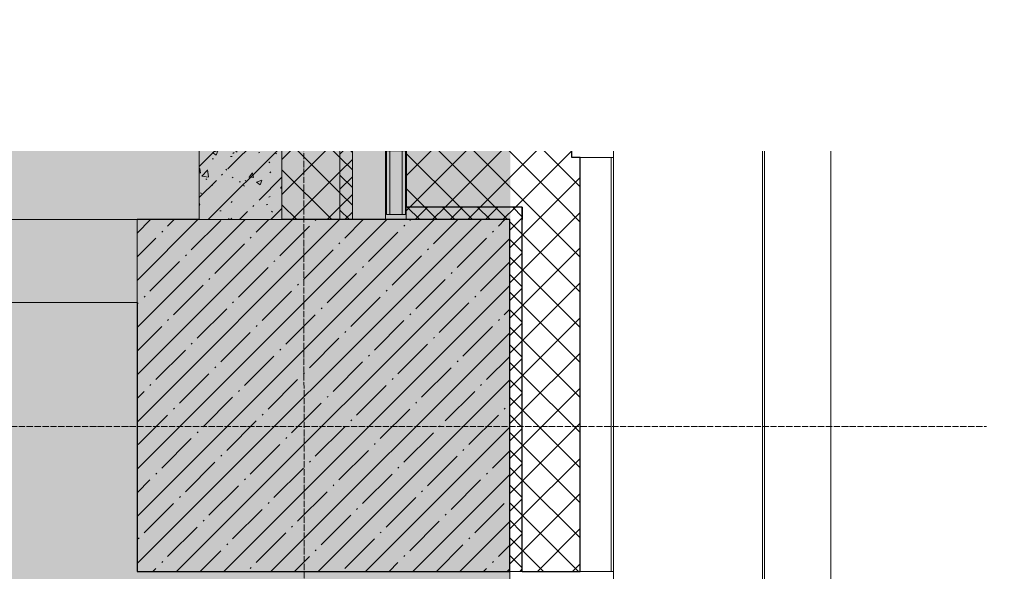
# Model space of a CAD drawing. Header units: millimetres. Extents: x -535184 to 178656, y -69521 to 68256.
# Tile 327 of 460: x -155986 to -153609, y 36522 to 37855. Entities that reach past the tile are written whole.
import ezdxf
from ezdxf import colors
from ezdxf.entities.mleader import LeaderData, LeaderLine
from ezdxf.math import Vec2, Vec3

# ---------------------------------------------------------------- set-up
doc = ezdxf.new("R2010")
doc.units = ezdxf.units.MM
doc.linetypes.add('-D1d1-15x02', pattern=[19, 15, -2, 0, -2])
doc.linetypes.add('DASHDOT', pattern=[25.4, 12.7, -6.35, 0, -6.35])
for name, color, linetype, lineweight in [('_0', 7, 'Continuous', 13), ('A-COLS', 7, 'Continuous', 5), ('A-DETL-GENF', 7, 'Continuous', 5), ('A-GLAZ-CURT', 8, 'Continuous', 5), ('A-GLAZ-CWMG', 8, 'Continuous', 5), ('A-WALL', 7, 'Continuous', 5), ('A-WALL-FNSH', 8, 'Continuous', 5), ('dim_pot', 183, 'Continuous', 9), ('dim_razv', 93, 'DASHDOT', 9), ('I-WALL', 7, 'Continuous', 5), ('S-COLS', 7, 'Continuous', 5), ('S-GRID', 7, 'Continuous', 5), ('Ограждение', 7, 'Continuous', 5), ('Поручни', 7, 'Continuous', 5)]:
    doc.layers.add(name, color=color, linetype=linetype, lineweight=lineweight)
doc.styles.add('In tre', font='isocpeur.ttf', dxfattribs={"width": 0.8, "oblique": 10})
pattern_1 = [(45, (0, 0), (-42.42641, 42.42641), []), (135, (0, 0), (-42.42641, -42.42641), [])]
pattern_2 = [(45, (0, 0), (-21.213203, 21.213203), []), (135, (0, 0), (-21.213203, -21.213203), [])]
pattern_3 = [(45, (-192252.93, 26222.13), (-75.43415, 75.43415), [106.68, -17.78, 3.556, -17.78]), (45, (-192252.93, 26297.51), (-75.43415, 75.43415), []), (50, (-192252.93, 26222.13), (127.52922, -11.15758), [13.335, -146.685]), (355, (-192252.93, 26222.13), (-24.66966, 133.74002), [10.668, -117.348]), (100.451, (-192242.31, 26221.2), (102.85973, 122.58178), [11.333, -124.663]), (46.184, (-192252.93, 26257.69), (189.75516, -29.43036), [20.002, -220.027]), (96.636, (-192237.12, 26255.24), (166.1822, 173.1996), [17, -186.995]), (351.184, (-192252.93, 26257.69), (166.1839, 173.1976), [16.002, -176.022]), (21, (-192235.15, 26248.8), (106.13027, -71.58603), [13.335, -146.685]), (326, (-192235.15, 26248.8), (43.26188, 128.93175), [10.668, -117.348]), (71.451, (-192226.31, 26242.83), (149.39198, 57.34505), [11.333, -124.663]), (37.5, (-192252.935, 26222.128), (2.16223, 59.18836), [3.353, -112.573, 3.353, -115.773, -117.792]), (37.5, (-192252.935, 26222.128), (2.16223, 59.18836), [-235.052, 3.353, -114.44]), (7.5, (-192252.935, 26222.13), (46.77386, 70.12615), [3.353, -64.567, 3.353, -109.906, -44.894]), (7.5, (-192252.935, 26222.13), (46.77386, 70.12615), [-181.178, 3.353, -41.542]), (327.5, (-192292.584, 26222.128), (94.91367, -4.010093), [3.353, -41.097, 3.353, -135.331, -184.023]), (327.5, (-192292.584, 26222.128), (94.91367, -4.010093), [-183.134, 3.353, -180.67]), (317.5, (-192310.36, 26222.13), (103.69057, 17.79882), [3.353, -54.432, 3.353, -88.748, -130.683]), (317.5, (-192310.36, 26222.13), (103.69057, 17.79882), [-149.885, 3.353, -127.33])]

# ---------------------------------------------------------------- blocks, each defined once
blk = doc.blocks.new('System Panel - A_PAN_Glass-5026862-50_AS_M_L11')
at = {"layer": 'A-GLAZ-CURT'}
for p, q in [((1435, 55), (-1435, 55)), ((-1435, 55), (-1435, 0)), ((-1435, 0), (1435, 0))]:
    blk.add_line(p, q, dxfattribs=at)
blk = doc.blocks.new('Rectangular Mullion - R_StandardFrame_50Wx250H-3394491-50_AS_M_L11')
at = {"layer": 'A-GLAZ-CWMG'}
blk.add_line((36900, 14320), (36900, 11450), dxfattribs=at)
blk = doc.blocks.new('Quad Corner Mullion - Q_0_100_-50-4777643-50_AS_M_L11')
at = {"layer": 'A-GLAZ-CWMG', "lineweight": 9}
for p, q in [((0, 100), (-100, 100)), ((-100, 100), (-100, 0)), ((0, 0), (0, 100)), ((-100, 0), (0, 0))]:
    blk.add_line(p, q, dxfattribs=at)
blk = doc.blocks.new('Rectangular Mullion - 50Wx250H-2623690-50_AS_M_L11')
at = {"layer": 'A-DETL-GENF'}
for p, q in [((-25, 65.2), (-25, 250)), ((-25, 250), (0, 250)), ((25, 250), (0, 250)), ((25, 65.2), (25, 250)), ((-23, 237.3), (0, 237.3)), ((-23, 237.3), (-23, 73.6)), ((-14.9, 84), (-14.9, 237.3)), ((23, 237.3), (0, 237.3)), ((14.9, 84), (14.9, 237.3)), ((23, 237.3), (23, 73.6)), ((0, 84), (-23, 84)), ((-0.5, 73.6), (-23, 73.6)), ((0, 84), (23, 84)), ((0.5, 73.6), (23, 73.6)), ((-14, 65.2), (-25, 65.2)), ((-14, 71.3), (-14, 65.2)), ((-10, 71.3), (-14, 71.3)), ((-10, 53), (-10, 71.3)), ((-8.7, 53), (-10, 53)), ((-10, 53), (-10, 17)), ((-8.7, 53), (-7, 54.7)), ((-7, 65.2), (-5.9, 67.3)), ((-7, 65.2), (-7, 54.7)), ((-4.1, 67.3), (-5.9, 67.3)), ((-4.1, 67.3), (-2.9, 65.1)), ((-2.9, 65.1), (-2.9, 54.6)), ((-1.3, 53), (-2.9, 54.6)), ((0, 53), (-1.3, 53)), ((0, 53), (1.3, 53)), ((1.3, 53), (2.9, 54.6)), ((4.1, 67.3), (2.9, 65.1)), ((2.9, 65.1), (2.9, 54.6)), ((4.1, 67.3), (5.9, 67.3)), ((7, 65.2), (5.9, 67.3)), ((7, 65.2), (7, 54.7)), ((8.7, 53), (7, 54.7)), ((8.7, 53), (10, 53)), ((10, 71.3), (14, 71.3)), ((10, 53), (10, 71.3)), ((10, 53), (10, 17)), ((14, 71.3), (14, 65.2)), ((14, 65.2), (25, 65.2)), ((-8.5, 23), (-1.5, 30)), ((-1.5, 30), (0, 30)), ((1.5, 30), (0, 30)), ((8.5, 23), (1.5, 30)), ((-23.8, 14.6), (-25, 14.2)), ((-25, 0), (-25, 14.2)), ((-22.3, 17), (-23.8, 17)), ((-23.8, 17), (-23.8, 14.6)), ((-22.5, 10.6), (-23.8, 14.6)), ((-22.5, 10.6), (-23.7, 9.9)), ((-23.7, 1.3), (-23.7, 9.9)), ((-23.7, 1.3), (-11.8, 1.3)), ((-23.2, 10.2), (-22.5, 8)), ((-22.5, 8), (-22.5, 4.5)), ((-21.3, 4.5), (-22.5, 4.5)), ((-22.3, 17), (-22.3, 16)), ((-22.3, 16), (-21.3, 16)), ((-19, 17.6), (-21.3, 16)), ((-21.3, 4.5), (-21.3, 6.5)), ((-21.3, 6.5), (-14.2, 6.5)), ((-18.4, 16.6), (-19, 17.6)), ((-7.4, 16.6), (-18.4, 16.6)), ((-14.2, 6.5), (-14.2, 4.5)), ((-13.2, 4.5), (-14.2, 4.5)), ((-13.2, 4.5), (-12.2, 7.2)), ((-12.7, 7.6), (-11.3, 11.4)), ((-12.7, 7.6), (-11.8, 6.9)), ((-12.2, 9), (-12.2, 14.8)), ((-12.2, 14.8), (0, 14.8)), ((-11.8, 1.3), (-11.8, 6.9)), ((-10.5, 11.2), (-11.3, 11.4)), ((-10.5, 1.5), (-10.5, 11.2)), ((-4.8, 1.5), (-10.5, 1.5)), ((-10, 17), (-7.5, 17)), ((-8.5, 18.5), (-8.5, 23)), ((-7.5, 18.5), (-8.5, 18.5)), ((-7.5, 17), (-7.5, 18.5)), ((-7.4, 18), (-7.4, 16.6)), ((-2.6, 18), (-7.4, 18)), ((0, 8), (-4.8, 8)), ((-4.8, 1.5), (-4.8, 8)), ((-2.6, 18), (-2.6, 16.8)), ((-2.6, 16.8), (0, 16.8)), ((2.6, 16.8), (0, 16.8)), ((0, 14.8), (0, 16.8)), ((0, 14.8), (0, 16.8)), ((12.2, 14.8), (0, 14.8)), ((0, 0), (0, 8)), ((0, 8), (4.8, 8)), ((0, 0), (0, 8)), ((2.6, 18), (2.6, 16.8)), ((2.6, 18), (7.4, 18)), ((4.8, 1.5), (4.8, 8)), ((4.8, 1.5), (10.5, 1.5)), ((7.4, 18), (7.4, 16.6)), ((7.4, 16.6), (18.4, 16.6)), ((7.5, 18.5), (8.5, 18.5)), ((7.5, 17), (7.5, 18.5)), ((10, 17), (7.5, 17)), ((8.5, 18.5), (8.5, 23)), ((10.5, 11.2), (11.3, 11.4)), ((10.5, 1.5), (10.5, 11.2)), ((12.7, 7.6), (11.3, 11.4)), ((12.7, 7.6), (11.8, 6.9)), ((11.8, 1.3), (11.8, 6.9)), ((23.7, 1.3), (11.8, 1.3)), ((12.2, 9), (12.2, 14.8)), ((13.2, 4.5), (12.2, 7.2)), ((13.2, 4.5), (14.2, 4.5)), ((21.3, 6.5), (14.2, 6.5)), ((14.2, 6.5), (14.2, 4.5)), ((18.4, 16.6), (19, 17.6)), ((19, 17.6), (21.3, 16)), ((22.3, 16), (21.3, 16)), ((21.3, 4.5), (21.3, 6.5)), ((21.3, 4.5), (22.5, 4.5)), ((22.3, 17), (22.3, 16)), ((22.3, 17), (23.8, 17)), ((22.5, 10.6), (23.8, 14.6)), ((22.5, 10.6), (23.7, 9.9)), ((23.2, 10.2), (22.5, 8)), ((22.5, 8), (22.5, 4.5)), ((23.7, 1.3), (23.7, 9.9)), ((23.8, 17), (23.8, 14.6)), ((23.8, 14.6), (25, 14.2)), ((25, 0), (25, 14.2)), ((-25, 0), (0, 0)), ((25, 0), (0, 0))]:
    blk.add_line(p, q, dxfattribs=at)
for centre, start, end in [((-0.5, 73.1), 360, 90), ((0.5, 73.1), 90, 180)]:
    blk.add_arc(centre, 0.5, start, end, dxfattribs=at)
blk = doc.blocks.new('Rectangular Mullion - R_StandardFrame_50Wx250H-3047894-50_AS_M_L11')
at = {"layer": 'A-GLAZ-CWMG', "lineweight": 9}
for p, q in [((0, 250), (-50, 250)), ((-50, 250), (-50, 0)), ((0, 0), (0, 250)), ((-50, 0), (0, 0))]:
    blk.add_line(p, q, dxfattribs=at)
blk = doc.blocks.new('Ограждение - Ограждение-4621415-50_AS_M_L11')
at = {"layer": 'Поручни'}
for p in [(38250.3, 11350), (38275, -1325)]:
    blk.add_line(p, (38275, 11350), dxfattribs=at)
blk = doc.blocks.new('Rectangular Mullion - R_StandardFrame_50Wx250H-4053641-50_AS_M_L11')
at = {"layer": 'A-GLAZ-CWMG', "lineweight": 9}
for p, q in [((0, 250), (-50, 250)), ((-50, 250), (-50, 84)), ((0, 0), (0, 250)), ((-50, 17), (-50, 0)), ((-50, 0), (0, 0))]:
    blk.add_line(p, q, dxfattribs=at)
blk = doc.blocks.new('Rectangular Mullion - R_StandardFrame_50Wx250H-4038205-50_AS_M_L11')
at = {"layer": 'A-GLAZ-CWMG', "lineweight": 9}
for p, q in [((0, 0), (-50, 0)), ((-50, 0), (-50, -250)), ((0, -250), (0, 0)), ((-50, -250), (0, -250))]:
    blk.add_line(p, q, dxfattribs=at)
blk = doc.blocks.new('RST_AR_KMN_R22_B3_FCD_rvt-1-50_AS_M_L11')
at = {"layer": 'A-WALL'}
h = blk.add_hatch(dxfattribs=at)
h.set_pattern_fill('FP_7', color=256, style=0, pattern_type=2)
h.set_pattern_definition(pattern_1)
h.paths.add_polyline_path([(36978.4, 11150), (37040, 11150), (37040, 11400), (36900, 11400), (36900, 11150)])
h.paths.add_polyline_path([(36900, 14700), (37040, 14700), (37040, 14950), (36900, 14950), (36900, 14925.6)])
h = blk.add_hatch(dxfattribs=at)
h.set_pattern_fill('FP_6', color=256, style=0, pattern_type=2)
h.set_pattern_definition(pattern_2)
h.paths.add_polyline_path([(37070, 11150), (37070, 11400), (37040, 11400), (37040, 11150)])
h.paths.add_polyline_path([(37070, 14700), (37070, 14950), (37040, 14950), (37040, 14700)])
at = {"layer": 'A-WALL', "true_color": 0xeff9fa}
blk.add_hatch(color=7, dxfattribs=at).paths.add_polyline_path([(37600, 11345), (37600, 11400), (37200, 11400), (37200, 11345), (37325.8, 11345)])
at = {"layer": 'A-WALL'}
h = blk.add_hatch(dxfattribs=at)
h.set_pattern_fill('FP_7', color=256, style=0, pattern_type=2)
h.set_pattern_definition(pattern_1)
h.paths.add_polyline_path([(37325.8, 11180), (37600, 11180), (37600, 11320), (37200, 11320), (37200, 11180)])
h = blk.add_hatch(dxfattribs=at)
h.set_pattern_fill('FP_7', color=256, style=0, pattern_type=2)
h.set_pattern_definition(pattern_1)
h.paths.add_polyline_path([(37499.5, 10300), (37620, 10300), (37620, 11300), (37600, 11300), (37600, 11180), (37480, 11180), (37480, 10300)])
h = blk.add_hatch(dxfattribs=at)
h.set_pattern_fill('FP_6', color=256, style=0, pattern_type=2)
h.set_pattern_definition(pattern_2)
h.paths.add_polyline_path([(37450, 11150), (37480, 11150), (37480, 11180), (37200, 11180), (37200, 11150), (37325.8, 11150)])
h = blk.add_hatch(dxfattribs=at)
h.set_pattern_fill('FP_6', color=256, style=0, pattern_type=2)
h.set_pattern_definition(pattern_2)
h.paths.add_polyline_path([(37480, 10300), (37480, 11150), (37450, 11150), (37450, 10300)])
at = {"layer": 'A-COLS', "lineweight": 18}
for p, q in [((38059.6, 11400), (37700, 11400)), ((37700, 11400), (37700, 11395)), ((37700, 11395), (38059.6, 11395)), ((38059.6, 11395), (38059.6, 11400)), ((38064.6, 11400), (38059.6, 11400)), ((38059.6, 11400), (38059.6, 10275)), ((38064.6, 10275), (38064.6, 11400))]:
    blk.add_line(p, q, dxfattribs=at)
at = {"layer": 'A-COLS'}
blk.add_line((38200.6, 11400), (38064.6, 11400), dxfattribs=at)
at = {"layer": 'A-WALL'}
for p, q in [((36900, 11400), (36900, 11150)), ((37040, 11400), (36900, 11400)), ((37070, 11400), (37040, 11400)), ((37040, 11150), (37040, 11400)), ((37070, 11150), (37070, 11400)), ((37200, 11345), (37200, 11320)), ((37600, 11345), (37200, 11345)), ((37600, 11320), (37600, 11345)), ((37695, 11300), (37620, 11300)), ((37695, 10300), (37695, 11300)), ((37200, 11180), (37200, 11150)), ((36900, 11150), (37040, 11150)), ((37040, 11150), (37070, 11150)), ((37200, 11150), (37450, 11150)), ((37450, 11150), (37450, 10300)), ((37450, 10300), (37480, 10300)), ((37620, 10300), (37695, 10300))]:
    blk.add_line(p, q, dxfattribs=at)
at = {"layer": 'A-WALL', "lineweight": 25}
for p, q in [((37200, 11320), (37200, 11180)), ((37600, 11320), (37200, 11320)), ((37600, 11300), (37600, 11320)), ((37620, 11300), (37600, 11300)), ((37620, 10300), (37620, 11300)), ((37480, 11180), (37200, 11180)), ((37480, 11150), (37480, 11180)), ((37480, 11180), (37480, 11150)), ((37480, 10300), (37480, 11150)), ((37480, 10300), (37620, 10300))]:
    blk.add_line(p, q, dxfattribs=at)
at = {"layer": 'A-WALL-FNSH'}
for p, q in [((37600, 11400), (37200, 11400)), ((37200, 11400), (37200, 11345)), ((37600, 11345), (37600, 11400)), ((37700, 11300), (37695, 11300)), ((37700, 10300), (37700, 11300)), ((37695, 10300), (37700, 10300))]:
    blk.add_line(p, q, dxfattribs=at)
at = {"layer": 'A-GLAZ-CURT', "lineweight": 5, "rotation": 89.99999999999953}
blk.add_blockref('System Panel - A_PAN_Glass-5026862-50_AS_M_L11', (37150, 12885), dxfattribs=at)
at = {"layer": 'A-GLAZ-CWMG', "lineweight": 5}
blk.add_blockref('Rectangular Mullion - R_StandardFrame_50Wx250H-3394491-50_AS_M_L11', (0, 0), dxfattribs=at)
for name, p, rotation in [('Rectangular Mullion - 50Wx250H-2623690-50_AS_M_L11', (37150, 11425), 89.99999999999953), ('Rectangular Mullion - R_StandardFrame_50Wx250H-4038205-50_AS_M_L11', (37150, 11400), 269.9999999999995), ('Rectangular Mullion - R_StandardFrame_50Wx250H-3047894-50_AS_M_L11', (37150, 11400), 180), ('Quad Corner Mullion - Q_0_100_-50-4777643-50_AS_M_L11', (37700, 11400), 89.99999999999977), ('Rectangular Mullion - R_StandardFrame_50Wx250H-4053641-50_AS_M_L11', (37700, 10300), 90.00000000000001)]:
    blk.add_blockref(name, p, dxfattribs=dict(at, rotation=rotation))
at = {"layer": 'A-GLAZ-CWMG', "lineweight": 5, "extrusion": (0, 0, -1), "rotation": 180}
blk.add_blockref('Rectangular Mullion - 50Wx250H-2623690-50_AS_M_L11', (-37175, 11400), dxfattribs=at)
at = {"layer": 'Ограждение', "lineweight": 5}
blk.add_blockref('Ограждение - Ограждение-4621415-50_AS_M_L11', (-50, 50), dxfattribs=at)

msp = doc.modelspace()

# ---------------------------------------------------------------- hatches: boundary and pattern name
at = {"layer": '_0', "transparency": 33554534}
h = msp.add_hatch(color=252, dxfattribs=at)
h.dxf.hatch_style = 1
h.paths.add_polyline_path([(-186501.3, 32972.1), (-186502.9, 35272.1), (-186002.9, 35272.1), (-186002.9, 36222.1), (-183952.9, 36222.1), (-183952.9, 40272.1), (-179002.9, 40272.1), (-179002.9, 38772.1), (-177452.9, 38772.1), (-177452.9, 45172.1), (-185852.9, 45172.1), (-185852.9, 46972.1), (-186852.9, 46972.1), (-186852.9, 48972.1), (-184102.9, 48972.1), (-184102.9, 48272.1), (-183352.9, 48272.1), (-183352.9, 47272.1), (-163952.9, 47272.1), (-163952.9, 48972.1), (-160672.9, 48972.1), (-160672.9, 46972.1), (-161752.9, 46972.1), (-161752.9, 45172.1), (-169752.9, 45172.1), (-169752.9, 36222.1), (-161802.9, 36222.1), (-161802.9, 35822.1), (-161302.9, 35822.1), (-161302.9, 32972.1), (-163452.9, 32972.1), (-163452.9, 34122.1), (-183852.9, 34122.1), (-183852.9, 32972.1)], flags=16)
h.paths.add_polyline_path([(-192753.7, 55672.9), (-154802.1, 55672.9), (-154802.1, 25721.3), (-192753.7, 25721.3)])
at = {"layer": 'I-WALL'}
h = msp.add_hatch(dxfattribs=at)
h.set_pattern_fill('FP_43', color=256, style=0, pattern_type=2)
h.set_pattern_definition(pattern_3)
h.paths.add_polyline_path([(-155552.9, 37372.1), (-155352.9, 37372.1), (-155352.9, 37672.1), (-155552.9, 37672.1), (-155552.9, 37539.8)])
h = msp.add_hatch(dxfattribs=at)
h.set_pattern_fill('FP_43', color=256, style=0, pattern_type=2)
h.set_pattern_definition(pattern_3)
h.paths.add_polyline_path([(-156316.5, 37172.1), (-155702.9, 37172.1), (-155702.9, 37372.1), (-162002.9, 37372.1), (-162002.9, 37172.1), (-156663.9, 37172.1)])
at = {"layer": 'S-COLS'}
h = msp.add_hatch(dxfattribs=at)
h.set_pattern_fill('FP_1', color=256, style=0, pattern_type=2)
h.set_pattern_definition([(45, (-192252.935, 26222.13), (-57.02463, 57.02463), []), (45, (-192195.91, 26222.13), (-57.02463, 57.02463), [100.806, -20.161, 3.353, -16.808])])
h.paths.add_polyline_path([(-155621.9, 36522.1), (-154802.9, 36522.1), (-154802.9, 37372.1), (-155702.9, 37372.1), (-155702.9, 36522.1)])

# ---------------------------------------------------------------- linework, layer by layer
at = {"layer": 'A-WALL', "lineweight": 9}
for p, q in [((-155352.9, 37672.1), (-155552.9, 37672.1)), ((-155552.9, 37672.1), (-155552.9, 37372.1)), ((-155352.9, 37372.1), (-155352.9, 37672.1)), ((-155702.9, 37372.1), (-162002.9, 37372.1)), ((-158702.9, 37172.1), (-155702.9, 37172.1))]:
    msp.add_line(p, q, dxfattribs=at)
at = {"layer": 'A-WALL'}
for p, q in [((-155702.9, 37172.1), (-155702.9, 37372.1)), ((-155552.9, 37372.1), (-155352.9, 37372.1))]:
    msp.add_line(p, q, dxfattribs=at)
at = {"layer": 'I-WALL'}
for p, q in [((-155352.9, 37672.1), (-155352.9, 40542.1)), ((-155352.1, 40542.1), (-155352.1, 37672.1))]:
    msp.add_line(p, q, dxfattribs=at)
at = {"layer": 'S-COLS'}
for p, q in [((-155702.9, 37372.1), (-155702.9, 37172.1)), ((-155352.9, 37372.1), (-155552.9, 37372.1))]:
    msp.add_line(p, q, dxfattribs=at)
at = {"layer": 'S-COLS', "lineweight": 25}
for p, q in [((-155552.9, 37372.1), (-155702.9, 37372.1)), ((-154802.9, 37372.1), (-155352.9, 37372.1)), ((-154802.9, 36522.1), (-154802.9, 37372.1)), ((-155702.9, 37172.1), (-155702.9, 36522.1)), ((-155702.9, 36522.1), (-154802.9, 36522.1))]:
    msp.add_line(p, q, dxfattribs=at)
at = {"layer": 'S-GRID', "linetype": '-D1d1-15x02'}
for p, q in [((-155297.7, 23517.8), (-155302.9, 57033.3)), ((-195238.9, 36872.1), (-153652.3, 36872.1))]:
    msp.add_line(p, q, dxfattribs=at)

# ---------------------------------------------------------------- block references
at = {"lineweight": 5}
msp.add_blockref('RST_AR_KMN_R22_B3_FCD_rvt-1-50_AS_M_L11', (-192252.9, 26222.1), dxfattribs=at)

# ---------------------------------------------------------------- next in the draw order: leaders
at = {"layer": 'dim_pot', "color": 0, "linetype": 'ByBlock'}
ml = msp.add_multileader_mtext('Standard', dxfattribs=at)
ml.set_content('Ниша под дымоудаление', style='In tre')
ml.set_leader_properties()
ml.build(insert=Vec2(0, 0))
ml.multileader.update_dxf_attribs({"text_left_attachment_type": 6, "text_right_attachment_type": 6, "dogleg_length": 1, "arrow_head_size": 0, "scale": 50})
ctx = ml.context
ctx.base_point, ctx.scale, ctx.char_height, ctx.arrow_head_size, ctx.landing_gap_size, ctx.plane_origin = Vec3(-178144.1, 33512.1), 50, 200, 0, 4.5, Vec3(-165183.6, 38340.9)
ctx.left_attachment, ctx.right_attachment = 6, 6
notes = []
notes.append((ctx, [(0, (1, 1, 0), (-175649.8, 33512.1), (-1, 0), 50, [(1, [(-174452.9, 37747.1)], 0, [])])]))
ctx.mtext.insert, ctx.mtext.width, ctx.mtext.defined_height, ctx.mtext.flow_direction = Vec3(-178139.6, 33772.1), 2743.59, 636.6, 5
ctx.mtext.has_bg_fill, ctx.mtext.bg_color, ctx.mtext.bg_scale_factor, ctx.mtext.bg_transparency, ctx.mtext.use_window_bg_color = 1, -1027028792, 1.5, 0, 1
for ctx, leaders in notes:
    for number, flags, end, landing, length, lines in leaders:
        leader = LeaderData()
        leader.index, (leader.has_last_leader_line, leader.has_dogleg_vector, leader.attachment_direction) = number, flags
        leader.last_leader_point, leader.dogleg_vector, leader.dogleg_length = Vec3(end), Vec3(landing), length
        for number, points, colour, breaks in lines:
            line = LeaderLine()
            line.index, line.vertices, line.color, line.breaks = number, Vec3.list(points), colors.encode_raw_color(colour), breaks
            leader.lines.append(line)
        ctx.leaders.append(leader)

# ---------------------------------------------------------------- next in the draw order: leaders
at = {"layer": 'dim_razv', "color": 0, "linetype": 'ByBlock'}
ml = msp.add_multileader_mtext('Standard', dxfattribs=at)
ml.set_content('Плитка керамогранитная, настенная', style='In tre')
ml.set_leader_properties()
ml.build(insert=Vec2(0, 0))
ml.multileader.update_dxf_attribs({"text_left_attachment_type": 6, "text_right_attachment_type": 6, "dogleg_length": 1, "arrow_head_size": 0, "scale": 50})
ctx = ml.context
ctx.base_point, ctx.scale, ctx.char_height, ctx.arrow_head_size, ctx.landing_gap_size, ctx.plane_origin = Vec3(-165184.8, 37598), 50, 200, 0, 4.5, Vec3(-163369.2, 37270)
ctx.left_attachment, ctx.right_attachment = 6, 6
notes = []
notes.append((ctx, [(1, (1, 1, 0), (-165234.8, 37598), (1, 0), 50, [(1, [(-165963.3, 35924.4)], 0, [])])]))
ctx.mtext.insert, ctx.mtext.width, ctx.mtext.defined_height, ctx.mtext.flow_direction = Vec3(-165180.3, 37838), 3092.716, 696.6, 5
ctx.mtext.has_bg_fill, ctx.mtext.bg_color, ctx.mtext.bg_scale_factor, ctx.mtext.bg_transparency, ctx.mtext.use_window_bg_color = 1, -1027028792, 1.5, 0, 1
for ctx, leaders in notes:
    for number, flags, end, landing, length, lines in leaders:
        leader = LeaderData()
        leader.index, (leader.has_last_leader_line, leader.has_dogleg_vector, leader.attachment_direction) = number, flags
        leader.last_leader_point, leader.dogleg_vector, leader.dogleg_length = Vec3(end), Vec3(landing), length
        for number, points, colour, breaks in lines:
            line = LeaderLine()
            line.index, line.vertices, line.color, line.breaks = number, Vec3.list(points), colors.encode_raw_color(colour), breaks
            leader.lines.append(line)
        ctx.leaders.append(leader)

doc.saveas('drawing.dxf')
